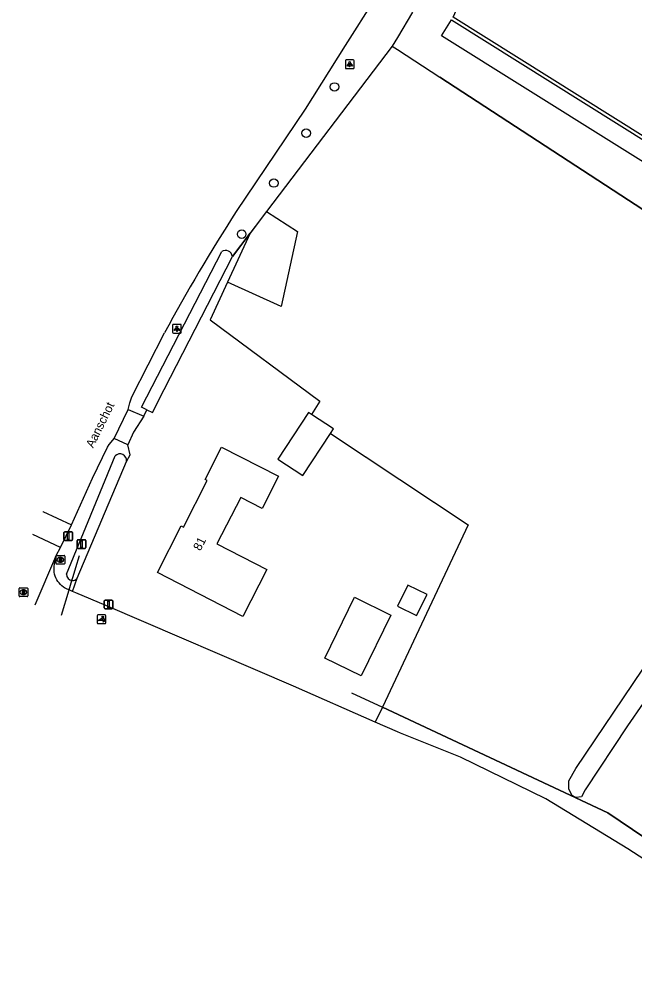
# Model space of a CAD drawing. Extents: x 160457 to 162082, y 388340 to 389736.
# Drawn here: x 160456.7 to 160527.2, y 388738.7 to 388848 of the extents above; entities that cross this region are included whole.
import ezdxf

# ---------------------------------------------------------------- set-up
doc = ezdxf.new("R2010")
doc.units = 0
for name, color, linetype in [('IMGEO_Afsluitpaal', 7, 'Continuous'), ('IMGEO_Berm_groen', 7, 'Continuous'), ('IMGEO_Boom', 7, 'Continuous'), ('IMGEO_Brandkraan', 7, 'Continuous'), ('IMGEO_Duiker', 7, 'Continuous'), ('IMGEO_Fietspad_open', 7, 'Continuous'), ('IMGEO_Grasland_agrarisch', 7, 'Continuous'), ('IMGEO_Groenvoorziening', 7, 'Continuous'), ('IMGEO_Hek', 7, 'Continuous'), ('IMGEO_Lichtpunt', 7, 'Continuous'), ('IMGEO_Openbare_ruimte_label', 7, 'Continuous'), ('IMGEO_Pand', 7, 'Continuous'), ('IMGEO_Pand_nummerreeks', 7, 'Continuous'), ('IMGEO_Poller', 7, 'Continuous'), ('IMGEO_Rijbaan_lokaal_gesloten', 7, 'Continuous'), ('IMGEO_Rijbaan_lokaal_open', 7, 'Continuous'), ('IMGEO_Rioolput', 7, 'Continuous'), ('IMGEO_Voetpad_open', 7, 'Continuous'), ('IMGEO_Waterloop', 7, 'Continuous')]:
    doc.layers.add(name, color=color, linetype=linetype)

msp = doc.modelspace()

# ---------------------------------------------------------------- linework, layer by layer
at = {"layer": 'IMGEO_Afsluitpaal'}
for p, q in [((160461.81, 388788.36), (160461.81, 388789.16)), ((160461.81, 388789.16), (160461.81, 388788.36)), ((160461.91, 388789.26), (160462.7, 388789.26)), ((160462.7, 388789.26), (160461.91, 388789.26)), ((160462.8, 388789.16), (160462.8, 388788.36)), ((160462.8, 388788.36), (160462.8, 388789.16)), ((160462.7, 388788.26), (160461.91, 388788.26)), ((160461.91, 388788.26), (160462.7, 388788.26)), ((160463.33, 388787.45), (160463.33, 388788.25)), ((160463.33, 388788.25), (160463.33, 388787.45)), ((160463.43, 388788.35), (160464.22, 388788.35)), ((160464.22, 388788.35), (160463.43, 388788.35)), ((160464.32, 388788.25), (160464.32, 388787.45)), ((160464.32, 388787.45), (160464.32, 388788.25)), ((160464.22, 388787.35), (160463.43, 388787.35)), ((160463.43, 388787.35), (160464.22, 388787.35)), ((160466.41, 388780.53), (160466.41, 388781.33)), ((160466.41, 388781.33), (160466.41, 388780.53)), ((160466.51, 388781.43), (160467.3, 388781.43)), ((160467.3, 388781.43), (160466.51, 388781.43)), ((160467.4, 388781.33), (160467.4, 388780.53)), ((160467.4, 388780.53), (160467.4, 388781.33)), ((160467.3, 388780.43), (160466.51, 388780.43)), ((160466.51, 388780.43), (160467.3, 388780.43))]:
    msp.add_line(p, q, dxfattribs=at)
for points in [[(160462.23, 388789.13), (160462.38, 388789.13), (160462.38, 388788.38), (160462.23, 388788.38), (160462.23, 388789.13)], [(160463.75, 388788.22), (160463.9, 388788.22), (160463.9, 388787.47), (160463.75, 388787.47), (160463.75, 388788.22)], [(160466.83, 388781.31), (160466.98, 388781.31), (160466.98, 388780.56), (160466.83, 388780.56), (160466.83, 388781.31)]]:
    msp.add_lwpolyline(points, dxfattribs=at)
for centre, start, end in [((160461.91, 388789.16), 90, 180), ((160461.91, 388789.16), 90, 180), ((160462.7, 388789.16), 0, 90), ((160462.7, 388789.16), 360, 90), ((160461.91, 388788.36), 180, 270), ((160461.91, 388788.36), 180, 270), ((160462.7, 388788.36), 270, 0), ((160462.7, 388788.36), 270, 0), ((160463.43, 388788.25), 90, 180), ((160463.43, 388788.25), 90, 180), ((160464.22, 388788.25), 0, 90), ((160464.22, 388788.25), 360, 90), ((160463.43, 388787.45), 180, 270), ((160463.43, 388787.45), 180, 270), ((160464.22, 388787.45), 270, 0), ((160464.22, 388787.45), 270, 0), ((160466.51, 388781.33), 90, 180), ((160466.51, 388781.33), 90, 180), ((160467.3, 388781.33), 0, 90), ((160467.3, 388781.33), 360, 90), ((160466.51, 388780.53), 180, 270), ((160466.51, 388780.53), 180, 270), ((160467.3, 388780.53), 270, 0), ((160467.3, 388780.53), 270, 0)]:
    msp.add_arc(centre, 0.1, start, end, dxfattribs=at)
at = {"layer": 'IMGEO_Berm_groen'}
for points in [[(160501.71, 388848.75), (160500, 388845.87), (160499.4, 388844.87)], [(160499.4, 388844.87), (160485.02, 388825.95), (160483.13, 388823.46)], [(160481.1, 388820.79), (160483.13, 388823.46)], [(160470.95, 388802.49), (160471.31, 388803.21)], [(160468.99, 388797.31), (160469.39, 388798.07), (160469.12, 388799.2)], [(160462.79, 388782.43), (160463.33, 388783.93)]]:
    msp.add_lwpolyline(points, dxfattribs=at)
at = {"layer": 'IMGEO_Boom'}
for centre in [(160492.79, 388840.2), (160489.54, 388834.92), (160485.83, 388829.2), (160482.16, 388823.35)]:
    msp.add_circle(centre, 0.489, dxfattribs=at)
at = {"layer": 'IMGEO_Brandkraan'}
for p, q in [((160460.9, 388785.63), (160460.9, 388786.48)), ((160460.97, 388786.55), (160461.83, 388786.55)), ((160461.83, 388785.55), (160460.97, 388785.55)), ((160461.41, 388785.77), (160461.38, 388785.77)), ((160461.39, 388786.33), (160461.41, 388786.33)), ((160461.9, 388786.48), (160461.9, 388785.63))]:
    msp.add_line(p, q, dxfattribs=at)
for points in [[(160460.9, 388785.63), (160460.9, 388786.48)], [(160460.97, 388786.55), (160461.83, 388786.55)], [(160461.83, 388785.55), (160460.97, 388785.55)], [(160461.25, 388786.25), (160461.25, 388785.85), (160461.46, 388785.85)], [(160461.48, 388786.25), (160461.25, 388786.25)], [(160461.42, 388786.17), (160461.37, 388786.17), (160461.37, 388786.09)], [(160461.37, 388786.09), (160461.42, 388786.09)], [(160461.43, 388786.02), (160461.37, 388786.02), (160461.37, 388785.94)], [(160461.37, 388785.94), (160461.43, 388785.94)], [(160461.9, 388786.48), (160461.9, 388785.63)]]:
    msp.add_lwpolyline(points, dxfattribs=at)
for centre, radius, start, end in [((160460.97, 388786.48), 0.0765, 91.552, 178.448), ((160460.97, 388786.48), 0.0765, 91.552, 178.448), ((160460.97, 388785.63), 0.0765, 181.552, 268.448), ((160460.97, 388785.63), 0.0765, 181.552, 268.448), ((160461.43, 388786.13), 0.0379, 267.8285, 90.9355), ((160461.43, 388785.98), 0.0404, 269.8759, 90.5077), ((160461.46, 388786.1), 0.251, 268.6676, 293.5347), ((160461.48, 388786.11), 0.145, 59.4692, 91.5367), ((160461.51, 388786.15), 0.0922, 285.5137, 58.1501), ((160461.51, 388785.96), 0.105, 301.3115, 78.989), ((160461.82, 388786.48), 0.0765, 1.552, 88.448), ((160461.82, 388786.48), 0.0765, 1.552, 88.448), ((160461.82, 388785.63), 0.0765, 271.552, 358.448), ((160461.82, 388785.63), 0.0765, 271.552, 358.448)]:
    msp.add_arc(centre, radius, start, end, dxfattribs=at)
for centre, major_axis, ratio, start_param, end_param in [((160461.39, 388786.05), (-0.387, 0.002), 0.722429, 4.712389, 7.853982), ((160461.41, 388786.05), (-0.39, 0.002), 0.717154, 1.570796, 4.712389)]:
    msp.add_ellipse(centre, major_axis=major_axis, ratio=ratio, start_param=start_param, end_param=end_param, dxfattribs=at)
at = {"layer": 'IMGEO_Duiker'}
msp.add_lwpolyline([(160461.52, 388779.72), (160461.52, 388779.72), (160462.4, 388782.61), (160462.72, 388783.68), (160462.86, 388784.13), (160463.17, 388785.15), (160463.58, 388786.53)], dxfattribs=at)
at = {"layer": 'IMGEO_Fietspad_open'}
for points in [[(160462.79, 388782.43), (160462.4, 388782.61), (160462.19, 388782.7), (160461.88, 388782.85), (160461.75, 388782.93), (160461.57, 388783.07), (160461.41, 388783.23), (160461.25, 388783.4), (160461.12, 388783.58), (160461, 388783.77), (160460.89, 388783.98), (160460.81, 388784.19), (160460.74, 388784.41), (160460.7, 388784.63), (160460.68, 388784.86), (160460.67, 388785.08), (160460.69, 388785.31), (160460.72, 388785.54), (160460.84, 388786.39)], [(160497.45, 388767.47), (160488.09, 388771.58), (160466.61, 388780.82), (160463.16, 388782.26), (160462.79, 388782.43)], [(160543.57, 388740.43), (160543.27, 388740.66), (160539.98, 388743.33), (160537.29, 388745.35), (160534.33, 388747.45), (160532.54, 388748.75), (160531.82, 388749.26), (160531.3, 388749.63), (160530.77, 388750), (160530.62, 388750.11), (160529.79, 388750.68), (160528.96, 388751.25), (160526.39, 388752.96), (160516.97, 388758.66), (160507.23, 388763.43), (160500.36, 388766.21), (160500, 388766.35), (160497.45, 388767.47)]]:
    msp.add_lwpolyline(points, dxfattribs=at)
at = {"layer": 'IMGEO_Grasland_agrarisch'}
for points in [[(160499.4, 388844.87), (160500, 388844.48), (160504.85, 388841.32), (160529.84, 388825.04)], [(160483.13, 388823.46), (160480.55, 388817.85), (160478.57, 388813.54), (160491.11, 388804.21), (160490.16, 388802.69)], [(160492.33, 388800.5), (160508.1, 388790.04), (160498.29, 388769.16)], [(160562.9, 388750.48), (160550.16, 388738.73), (160539.52, 388746.63), (160524.08, 388757.06), (160498.29, 388769.16)]]:
    msp.add_lwpolyline(points, dxfattribs=at)
at = {"layer": 'IMGEO_Groenvoorziening'}
for points in [[(160548.85, 388958.57), (160549.58, 388958.12), (160554.79, 388954.99), (160591.06, 388933.24), (160604.96, 388924.01), (160605.96, 388923.37), (160626.22, 388910.6), (160664.63, 388832.15), (160676.57, 388807.68), (160619.27, 388780.32), (160613.22, 388781.29), (160506.38, 388848.19), (160550.48, 388945.51), (160551.28, 388947.99), (160553.27, 388951.49), (160549.5, 388954.29), (160548.69, 388954.51), (160548, 388954.61), (160547.57, 388954.6)], [(160498.29, 388769.16), (160497.45, 388767.47)]]:
    msp.add_lwpolyline(points, dxfattribs=at)
at = {"layer": 'IMGEO_Hek'}
for points in [[(160499.4, 388844.87), (160485.02, 388825.95)], [(160499.4, 388844.87), (160500, 388844.48)], [(160500, 388844.48), (160504.85, 388841.32)], [(160529.84, 388825.04), (160504.85, 388841.32)], [(160485.02, 388825.95), (160488.55, 388823.64), (160486.67, 388815.04), (160480.55, 388817.85), (160478.57, 388813.54), (160491.11, 388804.21), (160490.35, 388802.99)], [(160485.02, 388825.95), (160481.1, 388820.79)], [(160492.55, 388800.35), (160508.1, 388790.04), (160498.29, 388769.16)], [(160494.74, 388770.82), (160498.29, 388769.16)], [(160498.29, 388769.16), (160524.08, 388757.06), (160539.52, 388746.63), (160550.16, 388738.73), (160562.9, 388750.48)]]:
    msp.add_lwpolyline(points, dxfattribs=at)
at = {"layer": 'IMGEO_Lichtpunt'}
for p, q in [((160494.03, 388843.21), (160494.03, 388842.4)), ((160494.03, 388843.21), (160494.03, 388842.4)), ((160494.93, 388843.3), (160494.13, 388843.3)), ((160494.93, 388843.3), (160494.13, 388843.3)), ((160494.13, 388842.3), (160494.93, 388842.3)), ((160494.13, 388842.3), (160494.93, 388842.3)), ((160495.03, 388842.4), (160495.03, 388843.21)), ((160495.03, 388842.4), (160495.03, 388843.21)), ((160474.24, 388812.92), (160474.24, 388812.11)), ((160474.24, 388812.92), (160474.24, 388812.11)), ((160475.15, 388813.01), (160474.34, 388813.01)), ((160475.15, 388813.01), (160474.34, 388813.01)), ((160475.24, 388812.11), (160475.24, 388812.92)), ((160475.24, 388812.11), (160475.24, 388812.92)), ((160474.34, 388812.02), (160475.15, 388812.02)), ((160474.34, 388812.02), (160475.15, 388812.02))]:
    msp.add_line(p, q, dxfattribs=at)
for points in [[(160494.41, 388842.87), (160494.45, 388842.84), (160494.26, 388842.58), (160494.22, 388842.61), (160494.41, 388842.87)], [(160494.51, 388842.82), (160494.56, 388842.82), (160494.56, 388842.5), (160494.51, 388842.5), (160494.51, 388842.82)], [(160494.62, 388842.84), (160494.66, 388842.87), (160494.84, 388842.61), (160494.81, 388842.58), (160494.62, 388842.84)], [(160474.62, 388812.58), (160474.66, 388812.55), (160474.47, 388812.29), (160474.43, 388812.32), (160474.62, 388812.58)], [(160474.72, 388812.53), (160474.77, 388812.53), (160474.77, 388812.21), (160474.72, 388812.21), (160474.72, 388812.53)], [(160474.83, 388812.55), (160474.87, 388812.58), (160475.06, 388812.32), (160475.02, 388812.29), (160474.83, 388812.55)]]:
    msp.add_lwpolyline(points, dxfattribs=at)
for centre in [(160494.53, 388843), (160474.74, 388812.72)]:
    msp.add_circle(centre, 0.0994, dxfattribs=at)
for centre, start, end in [((160494.13, 388843.21), 90, 180), ((160494.13, 388843.21), 90, 180), ((160494.13, 388842.4), 180, 270), ((160494.13, 388842.4), 180, 270), ((160494.93, 388843.21), 0, 90), ((160494.93, 388843.21), 0, 90), ((160494.93, 388842.4), 270, 0), ((160494.93, 388842.4), 270, 360), ((160474.34, 388812.92), 90, 180), ((160474.34, 388812.92), 90, 180), ((160475.15, 388812.92), 0, 90), ((160475.15, 388812.92), 0, 90), ((160474.34, 388812.11), 180, 270), ((160474.34, 388812.11), 180, 270), ((160475.15, 388812.11), 270, 0), ((160475.15, 388812.11), 270, 360)]:
    msp.add_arc(centre, 0.0946, start, end, dxfattribs=at)
at = {"layer": 'IMGEO_Pand'}
for points in [[(160490.16, 388802.69), (160489.81, 388802.92), (160486.3, 388797.59), (160489.17, 388795.7), (160492.33, 388800.5)], [(160492.33, 388800.5), (160492.68, 388801.04), (160490.16, 388802.69)], [(160479.85, 388798.96), (160486.38, 388795.61), (160484.5, 388791.92), (160482.05, 388793.18), (160479.32, 388787.86), (160485.05, 388784.93), (160482.31, 388779.56), (160472.51, 388784.59), (160475.24, 388789.94), (160475.51, 388789.8), (160478.21, 388795.13), (160477.96, 388795.26), (160479.85, 388798.96)], [(160500, 388780.73), (160502.19, 388779.66), (160503.38, 388782.08), (160501.19, 388783.15), (160500, 388780.73)], [(160495.09, 388781.76), (160499.24, 388779.72), (160495.83, 388772.75), (160491.67, 388774.79), (160495.09, 388781.76)]]:
    msp.add_lwpolyline(points, dxfattribs=at)
at = {"layer": 'IMGEO_Poller'}
for p, q in [((160465.61, 388779.64), (160465.61, 388778.83)), ((160465.61, 388779.64), (160465.61, 388778.83)), ((160466.51, 388779.73), (160465.7, 388779.73)), ((160466.51, 388779.73), (160465.7, 388779.73)), ((160466.61, 388778.83), (160466.61, 388779.64)), ((160466.61, 388778.83), (160466.61, 388779.64)), ((160465.7, 388778.74), (160466.51, 388778.74)), ((160465.7, 388778.74), (160466.51, 388778.74))]:
    msp.add_line(p, q, dxfattribs=at)
for points in [[(160466.24, 388779.09), (160465.73, 388779.09), (160466.16, 388779.37)], [(160466.29, 388779.46), (160466.28, 388779.39), (160466.15, 388779.6)], [(160466.15, 388779.6), (160466.38, 388779.53), (160466.31, 388779.5)], [(160466.3, 388778.92), (160466.37, 388779.15), (160466.4, 388779.08)], [(160466.44, 388779.06), (160466.51, 388779.04), (160466.3, 388778.92)]]:
    msp.add_lwpolyline(points, dxfattribs=at)
for centre, radius, start, end in [((160465.7, 388779.64), 0.0946, 90, 180), ((160465.7, 388779.64), 0.0946, 90, 180), ((160465.92, 388779.14), 0.332, 351.3247, 42.4854), ((160465.93, 388779.15), 0.476, 351.7527, 41.1691), ((160465.93, 388779.15), 0.516, 349.3569, 42.2912), ((160466.51, 388779.64), 0.0946, 0, 90), ((160466.51, 388779.64), 0.0946, 0, 90), ((160465.7, 388778.83), 0.0946, 180, 270), ((160465.7, 388778.83), 0.0946, 180, 270), ((160466.51, 388778.83), 0.0946, 270, 0), ((160466.51, 388778.83), 0.0946, 270, 0)]:
    msp.add_arc(centre, radius, start, end, dxfattribs=at)
at = {"layer": 'IMGEO_Rijbaan_lokaal_gesloten'}
for points in [[(160481.55, 388825.94), (160489.45, 388837.67), (160494.04, 388844.95), (160497.44, 388850.35)], [(160469.18, 388803.28), (160469.36, 388804.04), (160469.58, 388804.7), (160473.33, 388812.03)], [(160467.55, 388799.95), (160469.18, 388803.28)], [(160462.66, 388790.06), (160465.06, 388795.41), (160466.79, 388798.96), (160466.98, 388799.25), (160467.2, 388799.52), (160467.55, 388799.95)], [(160460.84, 388786.39), (160460.91, 388786.55), (160461.41, 388787.46)], [(160460.84, 388786.39), (160458.46, 388780.87)]]:
    msp.add_lwpolyline(points, dxfattribs=at)
msp.add_arc((160643.2, 388721.05), 192.7, 147.0229, 151.828, dxfattribs=at)
at = {"layer": 'IMGEO_Rijbaan_lokaal_open'}
for points in [[(160459.41, 388791.56), (160459.41, 388791.56), (160462.66, 388790.06)], [(160461.41, 388787.46), (160462.66, 388790.06)], [(160461.41, 388787.46), (160458.25, 388788.96)]]:
    msp.add_lwpolyline(points, dxfattribs=at)
at = {"layer": 'IMGEO_Rioolput'}
for p, q in [((160456.67, 388781.91), (160456.67, 388782.77)), ((160456.75, 388782.84), (160457.6, 388782.84)), ((160457.16, 388782.62), (160457.18, 388782.62)), ((160457.67, 388782.77), (160457.67, 388781.91)), ((160457.6, 388781.84), (160456.75, 388781.84)), ((160457.18, 388782.06), (160457.16, 388782.06))]:
    msp.add_line(p, q, dxfattribs=at)
for points in [[(160456.67, 388781.91), (160456.67, 388782.77)], [(160456.75, 388782.84), (160457.6, 388782.84)], [(160457.26, 388782.54), (160457.01, 388782.54), (160457.01, 388782.14)], [(160457.01, 388782.14), (160457.13, 388782.14), (160457.13, 388782.3), (160457.14, 388782.3)], [(160457.19, 388782.46), (160457.13, 388782.46), (160457.13, 388782.38)], [(160457.13, 388782.38), (160457.18, 388782.38)], [(160457.19, 388782.27), (160457.26, 388782.14), (160457.4, 388782.14), (160457.34, 388782.27)], [(160457.67, 388782.77), (160457.67, 388781.91)], [(160457.6, 388781.84), (160456.75, 388781.84)]]:
    msp.add_lwpolyline(points, dxfattribs=at)
for centre, radius, start, end in [((160456.75, 388782.76), 0.0765, 91.552, 178.448), ((160456.75, 388782.76), 0.0765, 91.552, 178.448), ((160457.14, 388782.25), 0.0533, 26.0293, 88.6989), ((160457.17, 388782.57), 0.19, 274.7715, 282.9687), ((160457.19, 388782.36), 0.0964, 77.0061, 93.1865), ((160457.21, 388782.42), 0.0378, 276.6634, 79.6772), ((160457.26, 388782.43), 0.109, 350.3612, 89.416), ((160457.26, 388782.43), 0.112, 277.5842, 350.9817), ((160457.24, 388782.21), 0.108, 29.5134, 73.7905), ((160457.6, 388782.76), 0.0765, 1.552, 88.448), ((160457.6, 388782.76), 0.0765, 1.552, 88.448), ((160456.75, 388781.91), 0.0765, 181.552, 268.448), ((160456.75, 388781.91), 0.0765, 181.552, 268.448), ((160457.6, 388781.91), 0.0765, 271.552, 358.448), ((160457.6, 388781.91), 0.0765, 271.552, 358.448)]:
    msp.add_arc(centre, radius, start, end, dxfattribs=at)
for centre, major_axis, ratio, start_param, end_param in [((160457.16, 388782.34), (-0.387, 0.002), 0.722429, 4.712389, 7.853982), ((160457.18, 388782.34), (-0.39, 0.002), 0.717154, 1.570796, 4.712389)]:
    msp.add_ellipse(centre, major_axis=major_axis, ratio=ratio, start_param=start_param, end_param=end_param, dxfattribs=at)
at = {"layer": 'IMGEO_Voetpad_open'}
for points in [[(160469.18, 388803.28), (160470.95, 388802.49)], [(160470.95, 388802.49), (160469.78, 388800.66), (160469.12, 388799.2)], [(160469.12, 388799.2), (160467.55, 388799.95)]]:
    msp.add_lwpolyline(points, dxfattribs=at)
at = {"layer": 'IMGEO_Waterloop'}
for points in [[(160619.2, 388777.41), (160616.58, 388777.83), (160613.15, 388778.39), (160505.05, 388846.07), (160506.19, 388847.88), (160613.52, 388780.67), (160618.74, 388779.83), (160619.57, 388779.7), (160620.94, 388780.35), (160676.88, 388807.14), (160677.49, 388805.61), (160666.68, 388800.38)], [(160471.31, 388803.21), (160470.68, 388803.51), (160479.87, 388821.36)], [(160471.31, 388803.21), (160471.93, 388802.92), (160473.27, 388805.55), (160481.1, 388820.79)], [(160462.11, 388784.39), (160467.66, 388797.94)], [(160463.33, 388783.93), (160468.99, 388797.31)], [(160538.51, 388784.88), (160533.53, 388777.4), (160526.35, 388767.03), (160521.48, 388759.72), (160521.07, 388758.91), (160520.43, 388758.84), (160520, 388759.07), (160519.62, 388759.76), (160519.6, 388760.75), (160520.43, 388762.16), (160533.56, 388781.61), (160538.3, 388788.33)]]:
    msp.add_lwpolyline(points, dxfattribs=at)
for centre, radius, start, end in [((160480.3, 388820.69), 0.798, 6.8716, 122.4643), ((160468.22, 388797.41), 0.772, 352.6889, 136.7968), ((160462.8, 388784.37), 0.69, 178.6613, 263.5022), ((160462.8, 388784.37), 0.688, 263.4273, 320.3054)]:
    msp.add_arc(centre, radius, start, end, dxfattribs=at)

# ---------------------------------------------------------------- texts
at = {"layer": 'IMGEO_Openbare_ruimte_label'}
msp.add_text('Aanschot', height=1, rotation=63.6913, dxfattribs=at).set_placement((160465.15, 388798.79))
at = {"layer": 'IMGEO_Pand_nummerreeks'}
msp.add_text('81', height=1, rotation=62.4187, dxfattribs=at).set_placement((160477.43, 388787))

doc.saveas('drawing.dxf')
